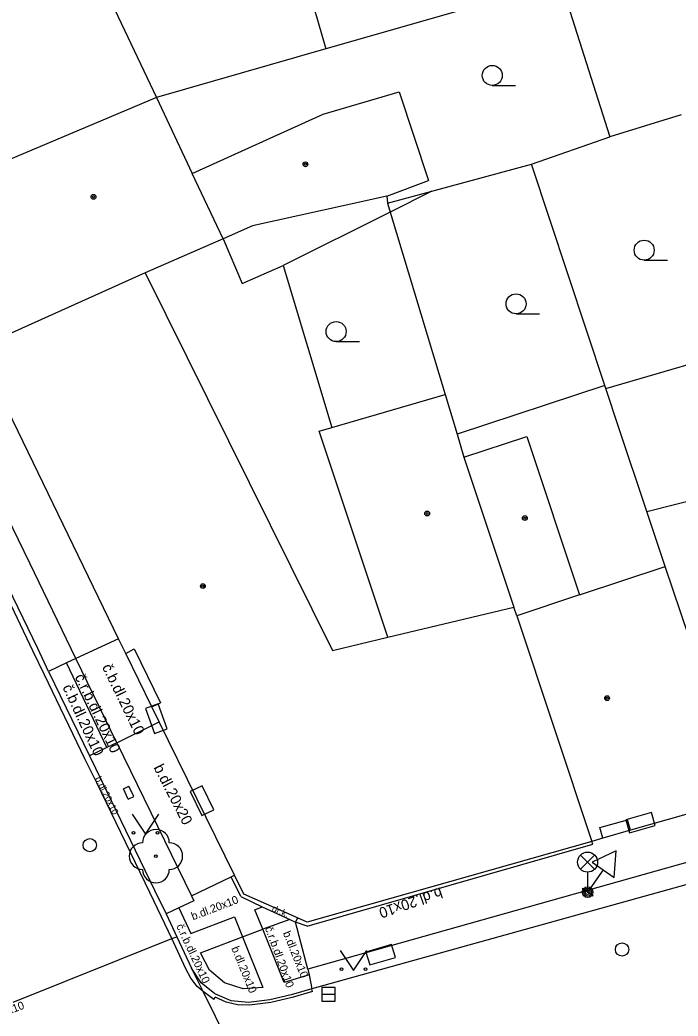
# Model space of a CAD drawing. Extents: x -595546 to -593986, y -1160845 to -1159202.
# Drawn here: x -595434.45 to -595409.79, y -1160185.11 to -1160147.77 of the extents above; entities that cross this region are included whole.
import ezdxf

# ---------------------------------------------------------------- set-up
doc = ezdxf.new("R2010")
doc.units = 0
for name, color, linetype in [('DOP - ploty', 7, 'Continuous'), ('DOP - rozhrani ploch obecne', 7, 'Continuous'), ('Level 22', 7, 'Continuous'), ('Level 24', 7, 'Continuous'), ('Level 27', 7, 'Continuous'), ('Level 28', 7, 'Continuous'), ('Level 33', 7, 'Continuous'), ('Level 34', 7, 'Continuous'), ('Level 36', 7, 'Continuous'), ('Level 39', 7, 'Continuous'), ('silnoproud - povrch.  znaky a  RIS  skut. velikost', 7, 'Continuous'), ('Specificka linie pasportu komunikaci', 7, 'Continuous'), ('TM - budovy zdene_ betonove - NP', 7, 'Continuous'), ('TM - budovy zdene_ betonove - VP', 7, 'Continuous'), ('TM - chodniky - VP', 7, 'Continuous'), ('TM - komunikace - VP', 7, 'Continuous'), ('TM - letecke snimky - pomocna linie', 7, 'Continuous'), ('TM - popis povrchu', 7, 'Continuous'), ('TM - rozhrani mezi zpev. plochami mezi sebou - VP', 7, 'Continuous'), ('TM - vstup do budovy - zdene_ betonove', 7, 'Continuous')]:
    doc.layers.add(name, color=color, linetype=linetype)

msp = doc.modelspace()

# ---------------------------------------------------------------- linework, layer by layer
at = {"layer": 'DOP - ploty'}
for points in [[(-595415.28, -1160153.18), (-595412.35, -1160152.15)], [(-595419.01, -1160154.19), (-595415.28, -1160153.18)], [(-595412.54, -1160161.47), (-595415.28, -1160153.18)], [(-595420.7, -1160154.37), (-595420.68, -1160154.64)], [(-595420.68, -1160154.64), (-595419.01, -1160154.19)], [(-595412.5, -1160161.58), (-595412.54, -1160161.47)], [(-595412.02, -1160163.02), (-595412.5, -1160161.58)], [(-595410.96, -1160166.2), (-595412.02, -1160163.02)]]:
    msp.add_lwpolyline(points, dxfattribs=at)
at = {"layer": 'DOP - rozhrani ploch obecne'}
for points in [[(-595414.2, -1160146.33), (-595422.98, -1160148.85)], [(-595414.2, -1160146.33), (-595412.35, -1160152.15)], [(-595422.98, -1160148.85), (-595429.33, -1160150.68)], [(-595409.67, -1160151.33), (-595412.35, -1160152.15)], [(-595420.68, -1160154.64), (-595420.58, -1160154.98)], [(-595420.58, -1160154.98), (-595418.52, -1160161.81)]]:
    msp.add_lwpolyline(points, dxfattribs=at)
at = {"layer": 'Level 22'}
msp.add_circle((-595429.35, -1160179.11), 0.05, dxfattribs=at)
for centre, start, end in [((-595429.35, -1160178.61), 0, 180), ((-595429.85, -1160179.11), 90, 270), ((-595428.85, -1160179.11), 270, 90), ((-595429.35, -1160179.61), 180, 0)]:
    msp.add_arc(centre, 0.5, start, end, dxfattribs=at)
at = {"layer": 'Level 24'}
for points in [[(-595429.741, -1160173.576), (-595429.399, -1160174.516), (-595428.929, -1160174.345), (-595429.271, -1160173.405)], [(-595427.184, -1160177.37), (-595427.621, -1160176.47), (-595428.071, -1160176.689), (-595427.634, -1160177.588)], [(-595411.61, -1160178.233), (-595410.648, -1160177.957), (-595410.787, -1160177.476), (-595411.748, -1160177.753)], [(-595420.522, -1160182.425), (-595421.482, -1160182.705), (-595421.342, -1160183.185), (-595420.382, -1160182.905)]]:
    msp.add_lwpolyline(points, close=True, dxfattribs=at)
at = {"layer": 'Level 27'}
msp.add_line((-595423.13, -1160184.29), (-595422.63, -1160184.29), dxfattribs=at)
msp.add_lwpolyline([(-595423.13, -1160184.54), (-595422.63, -1160184.54), (-595422.63, -1160184.04), (-595423.13, -1160184.04)], close=True, dxfattribs=at)
at = {"layer": 'Level 28'}
for centre in [(-595431.83, -1160178.7), (-595411.89, -1160182.61)]:
    msp.add_circle(centre, 0.25, dxfattribs=at)
at = {"layer": 'Level 33'}
for p, q in [((-595413.445, -1160179.6), (-595412.915, -1160179.07)), ((-595413.445, -1160179.07), (-595412.915, -1160179.6)), ((-595413.18, -1160179.71), (-595413.18, -1160180.46))]:
    msp.add_line(p, q, dxfattribs=at)
for centre, radius in [((-595413.18, -1160179.335), 0.375), ((-595413.18, -1160180.46), 0.2), ((-595413.18, -1160180.46), 0.145), ((-595413.18, -1160180.46), 0.0876)]:
    msp.add_circle(centre, radius, dxfattribs=at)
at = {"layer": 'Level 34'}
for p, q in [((-595412.599, -1160179.624), (-595413.18, -1160180.46)), ((-595413.385, -1160180.317), (-595412.975, -1160180.603))]:
    msp.add_line(p, q, dxfattribs=at)
msp.add_lwpolyline([(-595413.009, -1160179.339), (-595412.188, -1160179.91), (-595412.104, -1160178.914)], close=True, dxfattribs=at)
at = {"layer": 'Level 36'}
for p, q in [((-595416.75, -1160150.225), (-595415.875, -1160150.225)), ((-595411.06, -1160156.775), (-595410.185, -1160156.775)), ((-595415.86, -1160158.785), (-595414.985, -1160158.785)), ((-595422.6, -1160159.825), (-595421.725, -1160159.825))]:
    msp.add_line(p, q, dxfattribs=at)
for points in [[(-595430.24, -1160177.54), (-595429.74, -1160178.29), (-595429.24, -1160177.54)], [(-595422.45, -1160182.65), (-595421.95, -1160183.4), (-595421.45, -1160182.65)]]:
    msp.add_lwpolyline(points, dxfattribs=at)
for centre, radius in [((-595416.75, -1160149.85), 0.375), ((-595411.06, -1160156.4), 0.375), ((-595415.86, -1160158.41), 0.375), ((-595422.6, -1160159.45), 0.375), ((-595430.19, -1160178.24), 0.05), ((-595429.291, -1160178.24), 0.05), ((-595422.4, -1160183.35), 0.05), ((-595421.501, -1160183.35), 0.05)]:
    msp.add_circle(centre, radius, dxfattribs=at)
at = {"layer": 'Level 39'}
for centre, radius in [((-595423.75, -1160153.18), 0.09), ((-595423.75, -1160153.18), 0.0398), ((-595431.69, -1160154.4), 0.09), ((-595431.69, -1160154.4), 0.0398), ((-595419.19, -1160166.27), 0.09), ((-595419.19, -1160166.27), 0.0398), ((-595415.53, -1160166.44), 0.09), ((-595415.53, -1160166.44), 0.0398), ((-595427.59, -1160168.99), 0.09), ((-595427.59, -1160168.99), 0.0398), ((-595412.45, -1160173.19), 0.09), ((-595412.45, -1160173.19), 0.0398)]:
    msp.add_circle(centre, radius, dxfattribs=at)
at = {"layer": 'silnoproud - povrch.  znaky a  RIS  skut. velikost'}
for points in [[(-595430.57, -1160176.59), (-595430.37, -1160176.49)], [(-595430.18, -1160176.88), (-595430.37, -1160176.49)], [(-595430.39, -1160176.97), (-595430.57, -1160176.59)], [(-595430.39, -1160176.97), (-595430.18, -1160176.88)]]:
    msp.add_lwpolyline(points, dxfattribs=at)
at = {"layer": 'Specificka linie pasportu komunikaci'}
for points in [[(-595428.76, -1160182.2), (-595428.57, -1160182.13)], [(-595434.7, -1160184.58), (-595428.76, -1160182.2)], [(-595427.58, -1160184.19), (-595428.02, -1160183.31)], [(-595423.01, -1160193.45), (-595427.58, -1160184.19)]]:
    msp.add_lwpolyline(points, dxfattribs=at)
at = {"layer": 'TM - budovy zdene_ betonove - NP'}
for points in [[(-595430.48, -1160171.51), (-595430.16, -1160171.34)], [(-595430.16, -1160171.34), (-595429.18, -1160173.36)], [(-595429.51, -1160173.52), (-595429.18, -1160173.36)], [(-595412.72, -1160178.04), (-595411.69, -1160177.75)], [(-595411.57, -1160178.14), (-595411.69, -1160177.75)], [(-595412.61, -1160178.44), (-595412.72, -1160178.04)]]:
    msp.add_lwpolyline(points, dxfattribs=at)
at = {"layer": 'TM - budovy zdene_ betonove - VP'}
for points in [[(-595432.32, -1160144.36), (-595429.33, -1160150.68)], [(-595429.33, -1160150.68), (-595438.68, -1160154.63)], [(-595429.33, -1160150.68), (-595427.99, -1160153.52)], [(-595423.09, -1160151.3), (-595420.24, -1160150.47)], [(-595420.24, -1160150.47), (-595419.14, -1160153.79)], [(-595427.99, -1160153.52), (-595423.09, -1160151.3)], [(-595426.83, -1160155.98), (-595427.99, -1160153.52)], [(-595420.7, -1160154.37), (-595422.23, -1160154.71)], [(-595422.23, -1160154.71), (-595425.73, -1160155.49)], [(-595425.73, -1160155.49), (-595426.83, -1160155.98)], [(-595426.83, -1160155.98), (-595429.75, -1160157.25)], [(-595429.75, -1160157.25), (-595436.04, -1160160.07)], [(-595429.75, -1160157.25), (-595422.73, -1160171.4)], [(-595430.75, -1160170.96), (-595436.04, -1160160.07)], [(-595422.76, -1160163.04), (-595418.52, -1160161.81)], [(-595418.52, -1160161.81), (-595418.07, -1160163.3)], [(-595423.23, -1160163.18), (-595422.76, -1160163.04)], [(-595420.66, -1160170.91), (-595423.23, -1160163.18)], [(-595418.07, -1160163.3), (-595417.81, -1160164.16)], [(-595417.81, -1160164.16), (-595415.45, -1160163.38)], [(-595415.45, -1160163.38), (-595413.48, -1160169.32)], [(-595417.81, -1160164.16), (-595415.94, -1160169.78)], [(-595410.96, -1160166.2), (-595405.28, -1160164.76)], [(-595410.28, -1160168.26), (-595410.96, -1160166.2)], [(-595413.48, -1160169.32), (-595410.28, -1160168.26)], [(-595407.34, -1160176.94), (-595410.28, -1160168.26)], [(-595413.48, -1160169.32), (-595415.83, -1160170.1)], [(-595420.66, -1160170.91), (-595415.94, -1160169.78)], [(-595415.83, -1160170.1), (-595415.94, -1160169.78)], [(-595415.83, -1160170.1), (-595413.02, -1160178.56)], [(-595422.73, -1160171.4), (-595420.66, -1160170.91)], [(-595430.48, -1160171.51), (-595430.75, -1160170.96)], [(-595429.23, -1160174.08), (-595429.51, -1160173.52)], [(-595426.41, -1160179.83), (-595429.23, -1160174.08)], [(-595407.34, -1160176.94), (-595411.57, -1160178.14)], [(-595411.57, -1160178.14), (-595412.61, -1160178.44)], [(-595413.02, -1160178.56), (-595423.68, -1160181.58)], [(-595412.61, -1160178.44), (-595413.02, -1160178.56)], [(-595424.05, -1160181.42), (-595426.06, -1160180.53), (-595426.41, -1160179.83)], [(-595423.68, -1160181.58), (-595424.05, -1160181.42)]]:
    msp.add_lwpolyline(points, dxfattribs=at)
at = {"layer": 'TM - chodniky - VP'}
for points in [[(-595309.65, -1160151.23), (-595423.66, -1160183.35)], [(-595434.07, -1160168.13), (-595440.18, -1160155.57)], [(-595432.35, -1160171.7), (-595434.07, -1160168.13)], [(-595432.7, -1160171.86), (-595433.37, -1160172.19)], [(-595432.35, -1160171.7), (-595432.7, -1160171.86)], [(-595431.19, -1160175.04), (-595431.84, -1160175.35)], [(-595430.82, -1160174.86), (-595431.19, -1160175.04)], [(-595430.82, -1160174.86), (-595428.02, -1160180.6)], [(-595428.02, -1160180.6), (-595427.93, -1160180.79), (-595428.49, -1160181.05)], [(-595428.49, -1160181.05), (-595428.97, -1160181.27)], [(-595423.66, -1160183.35), (-595423.61, -1160183.56)], [(-595423.61, -1160183.56), (-595423.51, -1160184.08)]]:
    msp.add_lwpolyline(points, dxfattribs=at)
at = {"layer": 'TM - komunikace - VP'}
for points in [[(-595309.84, -1160152.12), (-595310.39, -1160152.27), (-595372.4, -1160169.77), (-595399.4, -1160177.37), (-595423.51, -1160184.08)], [(-595433.37, -1160172.19), (-595433.78, -1160171.33), (-595435.06, -1160168.67), (-595440.79, -1160156.88), (-595441.24, -1160155.96)], [(-595433.37, -1160172.19), (-595431.84, -1160175.35)], [(-595431.84, -1160175.35), (-595431.39, -1160176.27), (-595429.4, -1160180.38), (-595428.97, -1160181.27)], [(-595428.97, -1160181.27), (-595428.57, -1160182.13)], [(-595428.57, -1160182.13), (-595428.02, -1160183.31)], [(-595425.88, -1160184.6), (-595426.53, -1160184.53), (-595427.14, -1160184.27), (-595427.65, -1160183.86), (-595428.02, -1160183.31)], [(-595423.51, -1160184.08), (-595424.29, -1160184.31), (-595425.08, -1160184.49), (-595425.88, -1160184.6)]]:
    msp.add_lwpolyline(points, dxfattribs=at)
at = {"layer": 'TM - letecke snimky - pomocna linie'}
for points in [[(-595424.82, -1160142.5), (-595422.98, -1160148.85)], [(-595420.7, -1160154.37), (-595419.14, -1160153.79)], [(-595419.01, -1160154.19), (-595420.58, -1160154.98)], [(-595420.58, -1160154.98), (-595424.58, -1160156.98)], [(-595426.83, -1160155.98), (-595426.12, -1160157.65), (-595424.58, -1160156.98)], [(-595424.58, -1160156.98), (-595422.76, -1160163.04)], [(-595412.5, -1160161.58), (-595406.84, -1160159.94)], [(-595412.54, -1160161.47), (-595418.07, -1160163.3)]]:
    msp.add_lwpolyline(points, dxfattribs=at)
at = {"layer": 'TM - rozhrani mezi zpev. plochami mezi sebou - VP'}
for points in [[(-595433.96, -1160171.42), (-595435.24, -1160168.76)], [(-595430.75, -1160170.96), (-595432.35, -1160171.7)], [(-595433.53, -1160172.32), (-595433.96, -1160171.42)], [(-595431.19, -1160175.04), (-595432.7, -1160171.86)], [(-595430.82, -1160174.86), (-595432.35, -1160171.7)], [(-595432.01, -1160175.46), (-595433.53, -1160172.32)], [(-595430.82, -1160174.86), (-595429.23, -1160174.08)], [(-595431.57, -1160176.36), (-595432.01, -1160175.46)], [(-595429.58, -1160180.47), (-595431.57, -1160176.36)], [(-595423.69, -1160181.74), (-595412.98, -1160178.66), (-595413.02, -1160178.56)], [(-595428.02, -1160180.6), (-595426.53, -1160179.89)], [(-595426.53, -1160179.89), (-595426.41, -1160179.83)], [(-595426.17, -1160180.62), (-595426.53, -1160179.89)], [(-595429.14, -1160181.38), (-595429.58, -1160180.47)], [(-595426.17, -1160180.62), (-595425.37, -1160181.01)], [(-595425.35, -1160181.85), (-595425.64, -1160181.12), (-595425.37, -1160181.01)], [(-595425.37, -1160181.01), (-595424.34, -1160181.48)], [(-595428.76, -1160182.2), (-595429.14, -1160181.38)], [(-595428.49, -1160181.05), (-595428.04, -1160182.01), (-595426.41, -1160181.39)], [(-595426.41, -1160181.39), (-595426.11, -1160182.14)], [(-595424.34, -1160181.48), (-595425.35, -1160181.85)], [(-595424.34, -1160181.48), (-595424.12, -1160181.58)], [(-595424.05, -1160181.42), (-595424.12, -1160181.58)], [(-595423.66, -1160183.35), (-595424.12, -1160181.58)], [(-595423.69, -1160181.74), (-595424.12, -1160181.58)], [(-595426.11, -1160182.14), (-595425.35, -1160181.85)], [(-595424.55, -1160183.85), (-595425.35, -1160181.85)], [(-595428.23, -1160183.34), (-595428.76, -1160182.2)], [(-595427.68, -1160182.74), (-595426.11, -1160182.14)], [(-595426.11, -1160182.14), (-595425.35, -1160184.04)], [(-595425.35, -1160184.04), (-595426.08, -1160184.08), (-595426.78, -1160183.86), (-595427.34, -1160183.39), (-595427.68, -1160182.74)], [(-595427.58, -1160184.19), (-595427.8, -1160184), (-595428.04, -1160183.68), (-595428.23, -1160183.34)], [(-595423.61, -1160183.56), (-595424.55, -1160183.85)], [(-595427.18, -1160184.48), (-595427.58, -1160184.19)], [(-595423.48, -1160184.18), (-595424.25, -1160184.41), (-595425.05, -1160184.59), (-595425.85, -1160184.7)], [(-595423.48, -1160184.18), (-595423.51, -1160184.08)], [(-595427.18, -1160184.48), (-595427.13, -1160184.4)], [(-595425.85, -1160184.7), (-595426.29, -1160184.68), (-595426.72, -1160184.58), (-595427.13, -1160184.4)]]:
    msp.add_lwpolyline(points, dxfattribs=at)
at = {"layer": 'TM - vstup do budovy - zdene_ betonove'}
msp.add_lwpolyline([(-595429.51, -1160173.52), (-595430.48, -1160171.51)], dxfattribs=at)

# ---------------------------------------------------------------- texts
at = {"layer": 'TM - popis povrchu'}
for s, height, rotation, p in [('č.b.dl.20x10', 0.4, 296, (-595431.38, -1160172.02)), ('č.r.b.dl.20x10', 0.4, 295.5248, (-595432.4, -1160172.39)), ('č.b.dl.20x10', 0.4, 294.857, (-595432.86, -1160172.78)), ('b.dl.20x20', 0.4, 297.3424, (-595429.45, -1160175.79)), ('b.dl.20x10', 0.25, 296.187, (-595431.64, -1160176.2)), ('b.dl.20x10', 0.3, 21, (-595427.96, -1160181.52)), ('b.dl.20x10', 0.4, 199, (-595418.7, -1160180.27)), ('dr.k.', 0.25, 336, (-595425.03, -1160181.16)), ('č.r.b.dl.20x10', 0.3, 295, (-595428.6, -1160181.73)), ('č.r.b.dl.20x10', 0.3, 290, (-595425.27, -1160181.81)), ('b.dl.20x10', 0.3, 292, (-595424.6, -1160181.99)), ('b.dl.20x10', 0.3, 292, (-595426.53, -1160182.56)), ('č.r.b.dl.20x10', 0.3, 21, (-595436.5, -1160185.68))]:
    msp.add_text(s, height=height, rotation=rotation, dxfattribs=at).set_placement(p)

doc.saveas('drawing.dxf')
